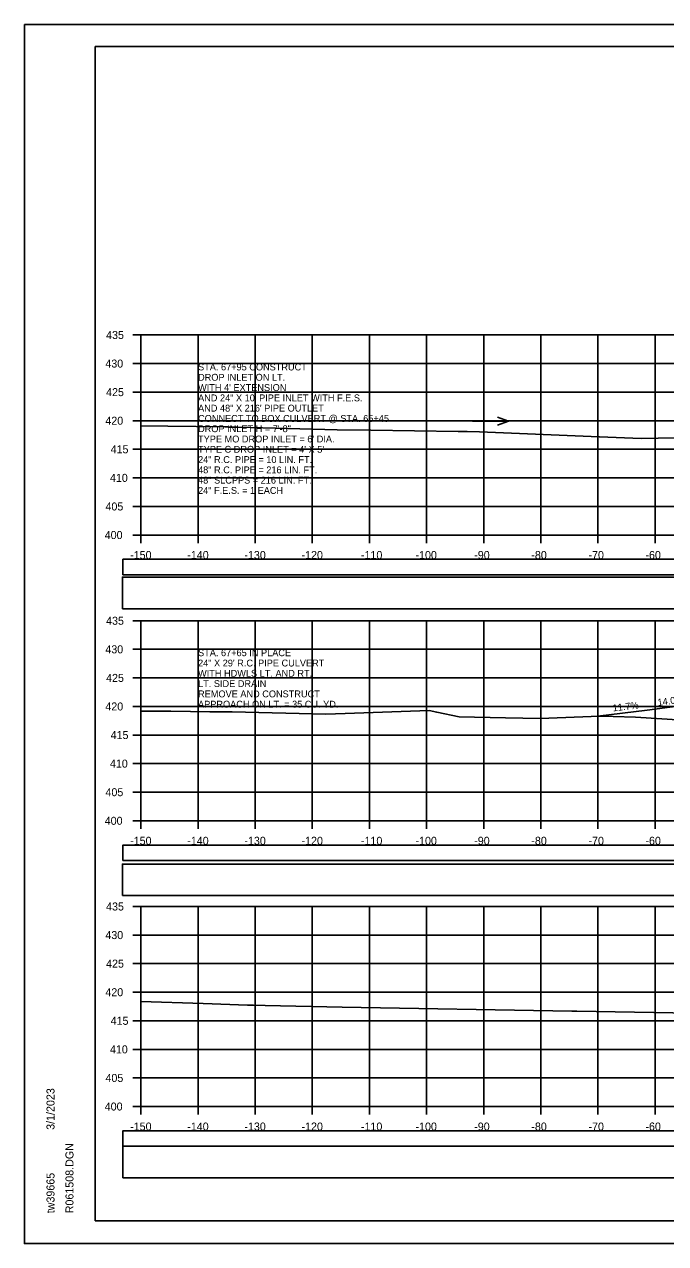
# Model space of a CAD drawing. Extents: x 1371057 to 1372761, y 380005 to 390517.
# Drawn here: x 1371390.5 to 1371502.7, y 385765.2 to 385978.5 of the extents above; entities that cross this region are included whole.
import ezdxf

# ---------------------------------------------------------------- set-up
doc = ezdxf.new("R2010")
doc.units = 0
for name, color, linetype in [('R_Axis', 7, 'Continuous'), ('R_Axis Annot', 7, 'Continuous'), ('R_Border', 7, 'Continuous'), ('R_Detour', 7, 'Continuous'), ('R_Draft', 7, 'Continuous'), ('R_Drive', 7, 'Continuous'), ('R_Exist Surface', 7, 'Continuous'), ('R_Grid', 7, 'Continuous'), ('R_No Plot', 7, 'Continuous'), ('R_Water Annot', 7, 'Continuous'), ('R_Xsect Elev', 7, 'Continuous')]:
    doc.layers.add(name, color=color, linetype=linetype)

msp = doc.modelspace()

# ---------------------------------------------------------------- linework, layer by layer
at = {"layer": 'R_Axis'}
for p, q in [((1371409.47, 385924.19), (1371410.87, 385924.19)), ((1371410.87, 385889.19), (1371410.87, 385924.19)), ((1371409.47, 385919.19), (1371410.87, 385919.19)), ((1371409.47, 385914.19), (1371410.87, 385914.19)), ((1371409.47, 385909.19), (1371410.87, 385909.19)), ((1371409.47, 385904.19), (1371410.87, 385904.19)), ((1371409.47, 385899.19), (1371410.87, 385899.19)), ((1371409.47, 385894.19), (1371410.87, 385894.19)), ((1371409.47, 385889.19), (1371410.87, 385889.19)), ((1371410.87, 385889.19), (1371710.87, 385889.19)), ((1371410.87, 385887.79), (1371410.87, 385889.19)), ((1371420.87, 385887.79), (1371420.87, 385889.19)), ((1371430.87, 385887.79), (1371430.87, 385889.19)), ((1371440.87, 385887.79), (1371440.87, 385889.19)), ((1371450.87, 385887.79), (1371450.87, 385889.19)), ((1371460.87, 385887.79), (1371460.87, 385889.19)), ((1371470.87, 385887.79), (1371470.87, 385889.19)), ((1371480.87, 385887.79), (1371480.87, 385889.19)), ((1371490.87, 385887.79), (1371490.87, 385889.19)), ((1371500.87, 385887.79), (1371500.87, 385889.19)), ((1371409.47, 385874.19), (1371410.87, 385874.19)), ((1371410.87, 385839.19), (1371410.87, 385874.19)), ((1371409.47, 385869.19), (1371410.87, 385869.19)), ((1371409.47, 385864.19), (1371410.87, 385864.19)), ((1371409.47, 385859.19), (1371410.87, 385859.19)), ((1371409.47, 385854.19), (1371410.87, 385854.19)), ((1371409.47, 385849.19), (1371410.87, 385849.19)), ((1371409.47, 385844.19), (1371410.87, 385844.19)), ((1371409.47, 385839.19), (1371410.87, 385839.19)), ((1371410.87, 385839.19), (1371710.87, 385839.19)), ((1371410.87, 385837.79), (1371410.87, 385839.19)), ((1371420.87, 385837.79), (1371420.87, 385839.19)), ((1371430.87, 385837.79), (1371430.87, 385839.19)), ((1371440.87, 385837.79), (1371440.87, 385839.19)), ((1371450.87, 385837.79), (1371450.87, 385839.19)), ((1371460.87, 385837.79), (1371460.87, 385839.19)), ((1371470.87, 385837.79), (1371470.87, 385839.19)), ((1371480.87, 385837.79), (1371480.87, 385839.19)), ((1371490.87, 385837.79), (1371490.87, 385839.19)), ((1371500.87, 385837.79), (1371500.87, 385839.19)), ((1371409.47, 385824.19), (1371410.87, 385824.19)), ((1371410.87, 385789.19), (1371410.87, 385824.19)), ((1371409.47, 385819.19), (1371410.87, 385819.19)), ((1371409.47, 385814.19), (1371410.87, 385814.19)), ((1371409.47, 385809.19), (1371410.87, 385809.19)), ((1371409.47, 385804.19), (1371410.87, 385804.19)), ((1371409.47, 385799.19), (1371410.87, 385799.19)), ((1371409.47, 385794.19), (1371410.87, 385794.19)), ((1371409.47, 385789.19), (1371410.87, 385789.19)), ((1371410.87, 385789.19), (1371710.87, 385789.19)), ((1371410.87, 385787.79), (1371410.87, 385789.19)), ((1371420.87, 385787.79), (1371420.87, 385789.19)), ((1371430.87, 385787.79), (1371430.87, 385789.19)), ((1371440.87, 385787.79), (1371440.87, 385789.19)), ((1371450.87, 385787.79), (1371450.87, 385789.19)), ((1371460.87, 385787.79), (1371460.87, 385789.19)), ((1371470.87, 385787.79), (1371470.87, 385789.19)), ((1371480.87, 385787.79), (1371480.87, 385789.19)), ((1371490.87, 385787.79), (1371490.87, 385789.19)), ((1371500.87, 385787.79), (1371500.87, 385789.19))]:
    msp.add_line(p, q, dxfattribs=at)
at = {"layer": 'R_Border'}
for p, q in [((1371402.87, 385974.65), (1371719.05, 385974.65)), ((1371402.87, 385769.19), (1371402.87, 385974.65)), ((1371402.87, 385769.19), (1371402.87, 385769.19)), ((1371719.05, 385769.19), (1371402.87, 385769.19))]:
    msp.add_line(p, q, dxfattribs=at)
at = {"layer": 'R_Detour'}
for points in [[(1371407.72, 385882.23), (1371714.03, 385882.23), (1371714.03, 385884.94), (1371407.72, 385884.94)], [(1371407.72, 385832.23), (1371714.03, 385832.23), (1371714.03, 385834.94), (1371407.72, 385834.94)], [(1371407.72, 385782.23), (1371714.03, 385782.23), (1371714.03, 385784.94), (1371407.72, 385784.94)]]:
    msp.add_lwpolyline(points, close=True, dxfattribs=at)
at = {"layer": 'R_Draft'}
for points in [[(1371407.64, 385876.3), (1371713.95, 385876.3), (1371713.95, 385881.82), (1371407.64, 385881.82)], [(1371407.64, 385826.09), (1371713.95, 385826.09), (1371713.95, 385831.61), (1371407.64, 385831.61)], [(1371407.72, 385776.71), (1371714.03, 385776.71), (1371714.03, 385782.23), (1371407.72, 385782.23)]]:
    msp.add_lwpolyline(points, close=True, dxfattribs=at)
at = {"layer": 'R_Drive'}
for p in [(1371507.39, 385859.62), (1371490.87, 385857.51)]:
    msp.add_line(p, (1371499.51, 385858.52), dxfattribs=at)
at = {"layer": 'R_Exist Surface'}
for points in [[(1371410.87, 385908.3), (1371415.57, 385908.24), (1371425.56, 385908.1), (1371426.09, 385908.1), (1371426.27, 385908.09), (1371426.77, 385908.08), (1371427.81, 385908.06), (1371445.2, 385907.61), (1371451.12, 385907.51), (1371466.42, 385907.32), (1371467.99, 385907.28), (1371470.11, 385907.22), (1371491.1, 385906.38), (1371491.16, 385906.38), (1371498.44, 385906.05), (1371504.36, 385906.17)], [(1371410.87, 385858.34), (1371416.12, 385858.36), (1371419.56, 385858.32), (1371422.95, 385858.26), (1371426.82, 385858.27), (1371443.26, 385857.85), (1371446.64, 385857.97), (1371461.34, 385858.47), (1371462.65, 385858.18), (1371466.58, 385857.37), (1371474.68, 385857.19), (1371480.75, 385857.08), (1371491.22, 385857.52), (1371493.51, 385857.42), (1371497.47, 385857.33), (1371505.7, 385856.81)], [(1371410.87, 385807.54), (1371421.78, 385807.2), (1371429.53, 385806.93), (1371430.6, 385806.91), (1371432.64, 385806.87), (1371446.11, 385806.6), (1371486.31, 385805.87), (1371486.84, 385805.86), (1371486.93, 385805.86), (1371487.18, 385805.86), (1371507.36, 385805.5)]]:
    msp.add_lwpolyline(points, dxfattribs=at)
at = {"layer": 'R_Grid'}
for p, q in [((1371410.87, 385924.19), (1371710.87, 385924.19)), ((1371410.87, 385889.19), (1371410.87, 385924.19)), ((1371420.87, 385889.19), (1371420.87, 385924.19)), ((1371430.87, 385889.19), (1371430.87, 385924.19)), ((1371440.87, 385889.19), (1371440.87, 385924.19)), ((1371450.87, 385889.19), (1371450.87, 385924.19)), ((1371460.87, 385889.19), (1371460.87, 385924.19)), ((1371470.87, 385889.19), (1371470.87, 385924.19)), ((1371480.87, 385889.19), (1371480.87, 385924.19)), ((1371490.87, 385889.19), (1371490.87, 385924.19)), ((1371500.87, 385889.19), (1371500.87, 385924.19)), ((1371410.87, 385919.19), (1371710.87, 385919.19)), ((1371410.87, 385914.19), (1371710.87, 385914.19)), ((1371410.87, 385909.19), (1371710.87, 385909.19)), ((1371410.87, 385904.19), (1371710.87, 385904.19)), ((1371410.87, 385899.19), (1371710.87, 385899.19)), ((1371410.87, 385894.19), (1371710.87, 385894.19)), ((1371410.87, 385889.19), (1371710.87, 385889.19)), ((1371410.87, 385874.19), (1371710.87, 385874.19)), ((1371410.87, 385839.19), (1371410.87, 385874.19)), ((1371420.87, 385839.19), (1371420.87, 385874.19)), ((1371430.87, 385839.19), (1371430.87, 385874.19)), ((1371440.87, 385839.19), (1371440.87, 385874.19)), ((1371450.87, 385839.19), (1371450.87, 385874.19)), ((1371460.87, 385839.19), (1371460.87, 385874.19)), ((1371470.87, 385839.19), (1371470.87, 385874.19)), ((1371480.87, 385839.19), (1371480.87, 385874.19)), ((1371490.87, 385839.19), (1371490.87, 385874.19)), ((1371500.87, 385839.19), (1371500.87, 385874.19)), ((1371410.87, 385869.19), (1371710.87, 385869.19)), ((1371410.87, 385864.19), (1371710.87, 385864.19)), ((1371410.87, 385859.19), (1371710.87, 385859.19)), ((1371410.87, 385854.19), (1371710.87, 385854.19)), ((1371410.87, 385849.19), (1371710.87, 385849.19)), ((1371410.87, 385844.19), (1371710.87, 385844.19)), ((1371410.87, 385839.19), (1371710.87, 385839.19)), ((1371410.87, 385824.19), (1371710.87, 385824.19)), ((1371410.87, 385789.19), (1371410.87, 385824.19)), ((1371420.87, 385789.19), (1371420.87, 385824.19)), ((1371430.87, 385789.19), (1371430.87, 385824.19)), ((1371440.87, 385789.19), (1371440.87, 385824.19)), ((1371450.87, 385789.19), (1371450.87, 385824.19)), ((1371460.87, 385789.19), (1371460.87, 385824.19)), ((1371470.87, 385789.19), (1371470.87, 385824.19)), ((1371480.87, 385789.19), (1371480.87, 385824.19)), ((1371490.87, 385789.19), (1371490.87, 385824.19)), ((1371500.87, 385789.19), (1371500.87, 385824.19)), ((1371410.87, 385819.19), (1371710.87, 385819.19)), ((1371410.87, 385814.19), (1371710.87, 385814.19)), ((1371410.87, 385809.19), (1371710.87, 385809.19)), ((1371410.87, 385804.19), (1371710.87, 385804.19)), ((1371410.87, 385799.19), (1371710.87, 385799.19)), ((1371410.87, 385794.19), (1371710.87, 385794.19)), ((1371410.87, 385789.19), (1371710.87, 385789.19))]:
    msp.add_line(p, q, dxfattribs=at)
at = {"layer": 'R_No Plot'}
for p, q in [((1371390.47, 385978.54), (1371723.8, 385978.54)), ((1371390.47, 385765.21), (1371723.8, 385765.21))]:
    msp.add_line(p, q, dxfattribs=at)
for points in [[(1371390.46, 385978.54), (1371723.8, 385978.54), (1371723.8, 385765.2), (1371390.46, 385765.2)], [(1371636.79, 385974.65), (1371656.41, 385974.65), (1371656.41, 385964.77), (1371672.52, 385964.77), (1371695.72, 385964.77), (1371695.84, 385936.61), (1371719.05, 385936.61), (1371719.05, 385769.19), (1371402.87, 385769.19), (1371402.87, 385974.65)]]:
    msp.add_lwpolyline(points, close=True, dxfattribs=at)
at = {"layer": 'R_Water Annot'}
for p, q in [((1371468.92, 385909.09), (1371475.2, 385909.09)), ((1371475.2, 385909.09), (1371473.28, 385909.79)), ((1371475.2, 385909.09), (1371473.28, 385908.39))]:
    msp.add_line(p, q, dxfattribs=at)

# ---------------------------------------------------------------- texts
at = {"layer": 'R_Axis Annot'}
for s, p in [('435', (1371404.77, 385923.49)), ('430', (1371404.64, 385918.49)), ('425', (1371404.77, 385913.49)), ('420', (1371404.64, 385908.49)), ('415', (1371405.56, 385903.49)), ('410', (1371405.44, 385898.49)), ('405', (1371404.66, 385893.49)), ('400', (1371404.53, 385888.49)), ('-150', (1371408.98, 385884.99)), ('-140', (1371418.98, 385884.99)), ('-130', (1371428.98, 385884.99)), ('-120', (1371438.98, 385884.99)), ('-110', (1371449.38, 385884.99)), ('-100', (1371458.93, 385884.99)), ('-90', (1371469.21, 385884.99)), ('-80', (1371479.21, 385884.99)), ('-70', (1371489.21, 385884.99)), ('-60', (1371499.18, 385884.99)), ('435', (1371404.77, 385873.49)), ('430', (1371404.64, 385868.49)), ('425', (1371404.77, 385863.49)), ('420', (1371404.64, 385858.49)), ('415', (1371405.56, 385853.49)), ('410', (1371405.44, 385848.49)), ('405', (1371404.66, 385843.49)), ('400', (1371404.53, 385838.49)), ('-150', (1371408.98, 385834.99)), ('-140', (1371418.98, 385834.99)), ('-130', (1371428.98, 385834.99)), ('-120', (1371438.98, 385834.99)), ('-110', (1371449.38, 385834.99)), ('-100', (1371458.93, 385834.99)), ('-90', (1371469.21, 385834.99)), ('-80', (1371479.21, 385834.99)), ('-70', (1371489.21, 385834.99)), ('-60', (1371499.18, 385834.99)), ('435', (1371404.77, 385823.49)), ('430', (1371404.64, 385818.49)), ('425', (1371404.77, 385813.49)), ('420', (1371404.64, 385808.49)), ('415', (1371405.56, 385803.49)), ('410', (1371405.44, 385798.49)), ('405', (1371404.66, 385793.49)), ('400', (1371404.53, 385788.49)), ('-150', (1371408.98, 385784.99)), ('-140', (1371418.98, 385784.99)), ('-130', (1371428.98, 385784.99)), ('-120', (1371438.98, 385784.99)), ('-110', (1371449.38, 385784.99)), ('-100', (1371458.93, 385784.99)), ('-90', (1371469.21, 385784.99)), ('-80', (1371479.21, 385784.99)), ('-70', (1371489.21, 385784.99)), ('-60', (1371499.18, 385784.99))]:
    msp.add_text(s, height=1.4, dxfattribs=at).set_placement(p)
at = {"layer": 'R_Border'}
for s, p in [('3/1/2023', (1371395.74, 385785.11)), ('R061508.DGN', (1371399.06, 385770.51)), ('tw39665', (1371395.74, 385770.51))]:
    msp.add_text(s, height=1.4, rotation=90, dxfattribs=at).set_placement(p)
at = {"layer": 'R_Water Annot'}
for s, p in [('STA. 67+95 CONSTRUCT', (1371420.87, 385917.99)), ('DROP INLET ON LT.', (1371420.87, 385916.19)), ("WITH 4' EXTENSION", (1371420.87, 385914.39)), ('AND 24" X 10\' PIPE INLET WITH F.E.S.', (1371420.87, 385912.59)), ('AND 48" X 216\' PIPE OUTLET', (1371420.87, 385910.79)), ('CONNECT TO BOX CULVERT @ STA. 65+45', (1371420.87, 385908.99)), ("TYPE MO DROP INLET = 6' DIA.", (1371420.87, 385905.39)), ('DROP INLET H = 7\'-8"', (1371420.87, 385907.19)), ("TYPE C DROP INLET = 4' X 5'", (1371420.87, 385903.59)), ('24" R.C. PIPE = 10 LIN. FT.', (1371420.87, 385901.79)), ('48" R.C. PIPE = 216 LIN. FT.', (1371420.87, 385899.99)), ('48" SLCPPS = 216 LIN. FT.', (1371420.87, 385898.19)), ('24" F.E.S. = 1 EACH', (1371420.87, 385896.39)), ('STA. 67+65 IN PLACE', (1371420.87, 385867.99)), ('24" X 29\' R.C. PIPE CULVERT', (1371420.87, 385866.19)), ('WITH HDWLS LT. AND RT.', (1371420.87, 385864.39)), ('LT. SIDE DRAIN', (1371420.87, 385862.59)), ('REMOVE AND CONSTRUCT', (1371420.87, 385860.79)), ('APPROACH ON LT. = 35 CU. YD.', (1371420.87, 385858.99))]:
    msp.add_text(s, height=1.2, dxfattribs=at).set_placement(p)
at = {"layer": 'R_Xsect Elev'}
for s, rotation, p in [('11.7%', 6.6646, (1371493.52, 385858.32)), ('14.0%', 7.9696, (1371501.39, 385859.29))]:
    msp.add_text(s, height=1.2, rotation=rotation, dxfattribs=at).set_placement(p)

doc.saveas('drawing.dxf')
